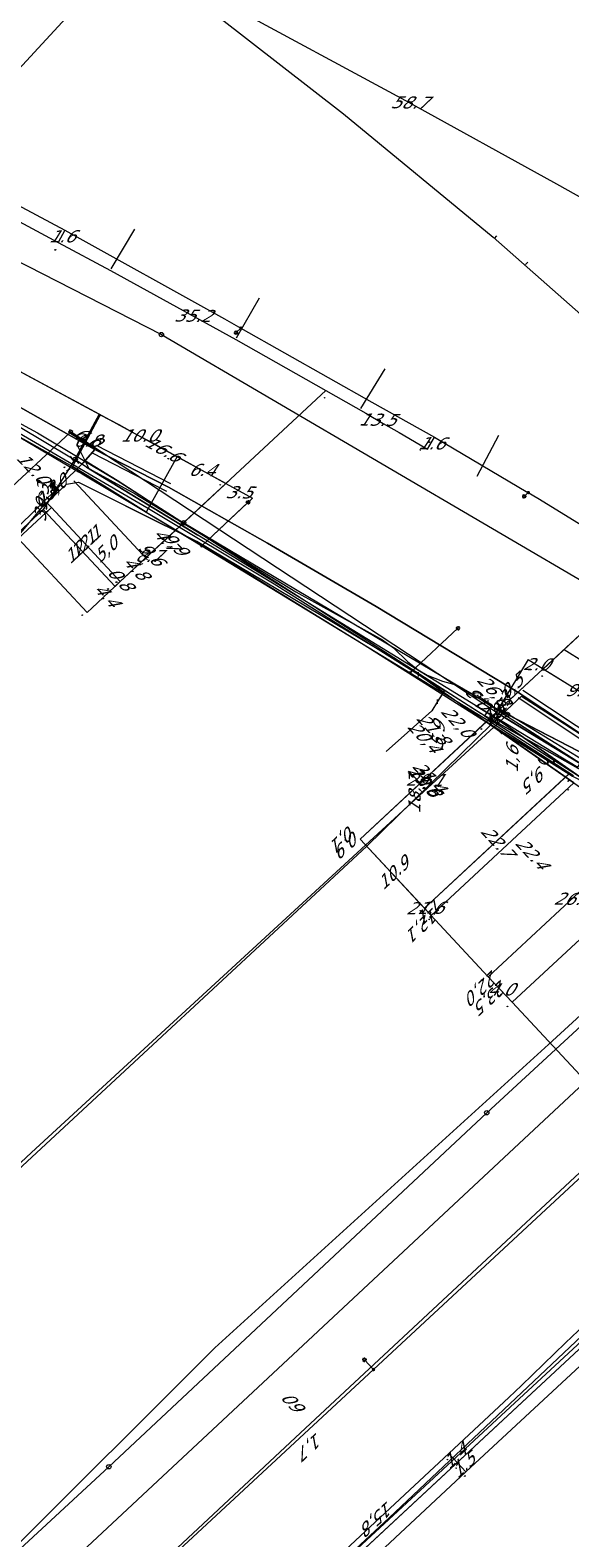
# Model space of a CAD drawing. Header units: metres. Extents: x 124576 to 133557, y 395865 to 402386.
# Tile 260 of 447: x 128624 to 128686, y 401797 to 401970. Entities that reach past the tile are written whole.
import ezdxf
from ezdxf.enums import TextEntityAlignment as Align

# ---------------------------------------------------------------- set-up
doc = ezdxf.new("R2010")
doc.units = ezdxf.units.M
doc.header["$MEASUREMENT"] = 0
for name, color, linetype, lineweight, true_color in [('LG_Datatransport', 3, 'Continuous', 13, 0x00ff00), ('LG_Datatransport_Blauw_Glas_Zuid', 3, 'Continuous', 13, 0x00ff00), ('LG_Datatransport_Bt_Nederland_NV', 3, 'Continuous', 13, 0x00ff00), ('LG_Datatransport_Eurofiber_Nederland_BV', 3, 'Continuous', 13, 0x00ff00), ('LG_Datatransport_KPN_BV', 3, 'Continuous', 13, 0x00ff00), ('LG_Datatransport_Tele2_Nederland_BV', 3, 'Continuous', 13, 0x00ff00), ('LG_Datatransport_Ziggo_BV', 3, 'Continuous', 13, 0x00ff00), ('LG_Gas_Hoge_Druk_Enexis_Netbeheer_BV', 7, 'Continuous', 13, 0xff9b00), ('LG_Gas_Hoge_Druk_P_Enexis_Netbeheer_BV', 7, 'Continuous', 13, 0xff9b00), ('LG_Laag_Spanning_Enexis_Netbeheer_BV', 7, 'Continuous', 13, 0x960000), ('LG_Midden_Spanning_Enexis_Netbeheer_BV', 7, 'Continuous', 13, 0xd20000), ('LG_Riool_Vrij_Verval_Gemeente_Tilburg_Ruimtelijke_Uitvoering', 7, 'Continuous', 13, 0xca00a0), ('LG_unet-4_Brabant_Water', 5, 'Continuous', 13, 0x0000ff), ('MV_Datatransport_lijn', 3, 'Continuous', 0, 0x00ff00)]:
    doc.layers.add(name, color=color, linetype=linetype, lineweight=lineweight, true_color=true_color)
for name, color, linetype, lineweight in [('LG_Datatransport_P_KPN_BV', 7, 'Continuous', 0), ('LG_Laag_Spanning_P_Enexis_Netbeheer_BV', 7, 'Continuous', 0), ('LG_n00003_Spitters_Electrotechniek_BV', 7, 'Continuous', 13), ('LG_Riool_Vrij_Verval_P_Gemeente_Tilburg_Ruimtelijke_Uitvoering', 7, 'Continuous', 0), ('LG_unet-4_P_Brabant_Water', 7, 'Continuous', 0), ('MV_Datatransport', 7, 'Continuous', 0), ('MV_Gas_Hoge_Druk', 7, 'Continuous', 0), ('MV_Gas_Hoge_Druk_lijn', 7, 'Continuous', 0), ('MV_Gas_Hoge_Druk_pijl', 7, 'Continuous', 0), ('MV_Laag_Spanning', 7, 'Continuous', 0), ('MV_Laag_Spanning_lijn', 7, 'Continuous', 0), ('MV_Laag_Spanning_pijl', 7, 'Continuous', 0), ('MV_Midden_Spanning', 7, 'Continuous', 0), ('MV_Midden_Spanning_lijn', 7, 'Continuous', 0), ('MV_Midden_Spanning_pijl', 7, 'Continuous', 0), ('MV_unet-4', 7, 'Continuous', 0)]:
    doc.layers.add(name, color=color, linetype=linetype, lineweight=lineweight)
doc.styles.add('Klic_Annotatie', font='verdanai.ttf', dxfattribs={"oblique": 20, "height": 1.4})
doc.styles.add('Style-Arial', font='arial.ttf')
doc.styles.add('Style-Arial Narrow', font='ARIALN.TTF')

# ---------------------------------------------------------------- blocks, each defined once
blk = doc.blocks.new('Mof')
at = {"layer": 'LG_Laag_Spanning_P_Enexis_Netbeheer_BV'}
h = blk.add_hatch(color=256, dxfattribs=at)
edge = h.paths.add_edge_path()
edge.add_arc((0, 0), 2, 0, 360)
blk = doc.blocks.new('Streetlight')
at = {"layer": 'LG_Laag_Spanning_P_Enexis_Netbeheer_BV'}
for p, q in [((-1.8, 1.8), (-1.1, 1.1)), ((0, 2.5), (0, 1.5)), ((1.8, 1.8), (1.1, 1.1)), ((-1.1, -1.1), (-1.8, -1.8)), ((0, -1.5), (0, -2.5)), ((1.1, -1.1), (1.8, -1.8))]:
    blk.add_line(p, q, dxfattribs=at)
at = {"layer": 'LG_Laag_Spanning_P_Enexis_Netbeheer_BV', "flags": 128}
for points in [[(-2.5, 0), (-1.5, 0)], [(1.5, 0), (2.5, 0)]]:
    blk.add_lwpolyline(points, dxfattribs=at)
at = {"layer": 'LG_Laag_Spanning_P_Enexis_Netbeheer_BV'}
blk.add_circle((0, 0), 1.5, dxfattribs=at)
blk = doc.blocks.new('Verloopstuk_1')
at = {"layer": 'LG_Gas_Hoge_Druk_P_Enexis_Netbeheer_BV', "lineweight": 30, "flags": 128}
for points in [[(-3, 0), (-7.6, -2.3), (-7.6, 2.3), (-3, 0)], [(-3, 0), (1.6, -2.3), (1.5, 2.3), (-3, 0)]]:
    blk.add_lwpolyline(points, close=True, dxfattribs=at)
at = {"layer": 'LG_Gas_Hoge_Druk_P_Enexis_Netbeheer_BV', "color": 7, "linetype": 'Continuous', "style": 'Style-Arial Narrow'}
blk.add_text('G', height=3.5, dxfattribs=at).set_placement((-3.1, 2.6), align=Align.MIDDLE_CENTER)
blk = doc.blocks.new('Tstuk_1')
at = {"layer": 'LG_Gas_Hoge_Druk_P_Enexis_Netbeheer_BV'}
for p, q in [((-2.3, 1.8), (2.3, 1.8)), ((0, -1.8), (0, 1.8))]:
    blk.add_line(p, q, dxfattribs=at)
blk.add_circle((0, 0.7), 2.5, dxfattribs=at)
blk = doc.blocks.new('Afsluiter_1')
at = {"layer": 'LG_Gas_Hoge_Druk_P_Enexis_Netbeheer_BV'}
blk.add_line((0, -2.5), (0, 2.5), dxfattribs=at)
at = {"layer": 'LG_Gas_Hoge_Druk_P_Enexis_Netbeheer_BV', "extrusion": (0, 0, -1)}
blk.add_solid([(0.2, 2.5), (-0.3, 2.5), (0.2, -2.5), (-0.3, -2.5)], dxfattribs=at)
blk = doc.blocks.new('m_pijl')
at = {"layer": 'MV_Laag_Spanning_pijl'}
blk.add_hatch(color=7, dxfattribs=at).paths.add_polyline_path([(-1, -0.3), (-1, 0), (-1, 0.3), (0, 0)])
at = {"layer": 'MV_Laag_Spanning_pijl', "flags": 128}
blk.add_lwpolyline([(-1, 0), (-1, 0.3), (0, 0), (-1, -0.3), (-1, 0)], close=True, dxfattribs=at)
blk = doc.blocks.new('m_pijl_1')
at = {"layer": 'MV_Midden_Spanning_pijl'}
blk.add_hatch(color=7, dxfattribs=at).paths.add_polyline_path([(-1, -0.3), (-1, 0), (-1, 0.3), (0, 0)])
at = {"layer": 'MV_Midden_Spanning_pijl', "flags": 128}
blk.add_lwpolyline([(-1, 0), (-1, 0.3), (0, 0), (-1, -0.3), (-1, 0)], close=True, dxfattribs=at)
blk = doc.blocks.new('m_pijl_3')
at = {"layer": 'MV_Gas_Hoge_Druk_pijl'}
blk.add_hatch(color=7, dxfattribs=at).paths.add_polyline_path([(-1, -0.3), (-1, 0), (-1, 0.3), (0, 0)])
at = {"layer": 'MV_Gas_Hoge_Druk_pijl', "flags": 128}
blk.add_lwpolyline([(-1, 0), (-1, 0.3), (0, 0), (-1, -0.3), (-1, 0)], close=True, dxfattribs=at)
blk = doc.blocks.new('FireHydrant')
at = {"layer": 'LG_unet-4_P_Brabant_Water'}
blk.add_ellipse((0, 0), major_axis=(4.45, 0), ratio=0.727642, dxfattribs=at)
at = {"layer": 'LG_unet-4_P_Brabant_Water', "style": 'Style-Arial'}
blk.add_text('BK', height=2.5, dxfattribs=at).set_placement((0, 0), align=Align.MIDDLE_CENTER)
blk = doc.blocks.new('Afsluiter_2')
at = {"layer": 'LG_unet-4_P_Brabant_Water'}
blk.add_line((0, -2.5), (0, 2.5), dxfattribs=at)
blk.add_solid([(-0.25, 2.5), (0.25, 2.5), (-0.25, -2.5), (0.25, -2.5)], dxfattribs=at)
blk = doc.blocks.new('Onbekend_2')
at = {"layer": 'LG_Riool_Vrij_Verval_P_Gemeente_Tilburg_Ruimtelijke_Uitvoering'}
blk.add_hatch(color=256, dxfattribs=at).paths.add_polyline_path([(-0.3, -1.1, -0.262633), (0.2, 0.2), (0.6, 0.5, 0.379827), (0.7, 1.3), (0.7, 1.3, 0.228508), (0, 1.5), (0, 1.5, 0.459053), (-0.8, 0.8), (-1.3, 0.9, -0.414214), (-0.1, 2, -0.243799), (1.1, 1.5, -0.379827), (0.9, 0.1), (0.5, -0.2, 0.262633), (0.2, -1.1), (-0.2, -1.1)])
blk.add_circle((0, 0), 2.5, dxfattribs=at)
at = {"layer": 'LG_Riool_Vrij_Verval_P_Gemeente_Tilburg_Ruimtelijke_Uitvoering', "extrusion": (0, 0, -1)}
blk.add_solid([(0.3, -2.1), (-0.2, -2.1), (0.3, -1.5), (-0.2, -1.5)], dxfattribs=at)
blk = doc.blocks.new('Onbekend_3')
at = {"layer": 'LG_Datatransport_P_KPN_BV'}
blk.add_hatch(color=256, dxfattribs=at).paths.add_polyline_path([(-0.3, -1.1, -0.262633), (0.2, 0.2), (0.6, 0.5, 0.379827), (0.7, 1.3), (0.7, 1.3, 0.228508), (0, 1.5), (0, 1.5, 0.459053), (-0.8, 0.8), (-1.3, 0.9, -0.414214), (-0.1, 2, -0.243799), (1.1, 1.5, -0.379827), (0.9, 0.1), (0.5, -0.2, 0.262633), (0.2, -1.1), (-0.2, -1.1)])
blk.add_circle((0, 0), 2.5, dxfattribs=at)
at = {"layer": 'LG_Datatransport_P_KPN_BV', "extrusion": (0, 0, -1)}
blk.add_solid([(0.3, -2.1), (-0.2, -2.1), (0.3, -1.5), (-0.2, -1.5)], dxfattribs=at)

msp = doc.modelspace()

# ---------------------------------------------------------------- linework, layer by layer
at = {"layer": 'LG_Datatransport', "flags": 128}
msp.add_lwpolyline([(128687.58, 401886.42), (128678.19, 401892.14), (128677.66, 401891.29), (128687.06, 401885.56), (128687.58, 401886.42)], dxfattribs=at)
at = {"layer": 'LG_Datatransport_Blauw_Glas_Zuid', "flags": 128}
msp.add_lwpolyline([(128642.1, 401974.7), (128660.1, 401960.7), (128677.3, 401946.5), (128704.3, 401922.7), (128710.9, 401916.4), (128717.4, 401910), (128721, 401906.3), (128726.7, 401899.5), (128727.6, 401898.2), (128728.4, 401895.4), (128728.6, 401892.6), (128728.7, 401889.3), (128728.4, 401886.1), (128728.5, 401886), (128732.3, 401882.3), (128731.2, 401876.2), (128727.9, 401855.9), (128728, 401854.6), (128744.4, 401843.9), (128763.7, 401829.9), (128791.4, 401807.3), (128807.6, 401793.5), (128824, 401778.1)], dxfattribs=at)
at = {"layer": 'LG_Datatransport_Bt_Nederland_NV', "flags": 128}
for points in [[(128629.52, 401922.53), (128630.81, 401919.9), (128636.13, 401917), (128654.61, 401905.72), (128664.58, 401900.21), (128665.86, 401899.27), (128667.5, 401897.67), (128668.69, 401896.75), (128669.72, 401896.13), (128671.49, 401895.46), (128673.16, 401895.01), (128674.9, 401893.98), (128687.81, 401885.73)], [(128629.65, 401922.3), (128630.81, 401919.9), (128636.13, 401917), (128654.61, 401905.72), (128664.58, 401900.21), (128665.86, 401899.27), (128667.5, 401897.67), (128668.69, 401896.75), (128669.72, 401896.13), (128671.49, 401895.46), (128673.16, 401895.01), (128674.9, 401893.98), (128687.81, 401885.73)]]:
    msp.add_lwpolyline(points, dxfattribs=at)
at = {"layer": 'LG_Datatransport_Eurofiber_Nederland_BV', "flags": 128}
for points in [[(128620.48, 401837.23), (128662.78, 401876.47), (128677.14, 401890.53), (128680.55, 401893.71), (128690.58, 401887.3), (128700.27, 401881.28), (128712.86, 401873.24), (128713.44, 401873.44), (128719.09, 401869.24), (128729.78, 401862.12), (128730.38, 401862.59), (128731.04, 401865.11), (128743.29, 401877.6), (128744.16, 401879.03), (128745.1, 401878.4)], [(128677.14, 401890.53), (128680.55, 401893.71), (128690.58, 401887.3), (128700.27, 401881.28), (128712.86, 401873.24), (128713.44, 401873.44), (128719.09, 401869.24), (128729.78, 401862.12), (128730.39, 401862.59)], [(128589.53, 401825.6), (128589.8, 401825.31), (128591.54, 401826.66), (128602.88, 401837.73), (128603.22, 401837.77), (128603.44, 401837.54), (128603.38, 401837.22), (128603.23, 401837.08), (128603.62, 401836.66), (128605.84, 401834.55), (128606.54, 401834.08), (128607.99, 401833.39), (128609.15, 401833.04), (128610.75, 401832.83), (128612.67, 401832.95), (128614.68, 401833.57), (128616.43, 401834.58), (128619.9, 401837.85), (128620.48, 401837.23), (128662.78, 401876.47), (128677.14, 401890.53)], [(128461.66, 401610.15), (128570.82, 401711.56), (128721.06, 401850.67), (128723.73, 401853.37), (128730.29, 401862.23), (128730.38, 401862.59), (128731.04, 401865.11), (128743.29, 401877.6), (128744.16, 401879.03), (128745.15, 401878.4), (128747.38, 401879.48), (128749.7, 401878.01), (128752.94, 401875.52), (128755.87, 401872.68), (128769.73, 401857.89), (128789.91, 401836.35), (128790.21, 401834.32), (128789.54, 401830.53), (128790.26, 401828.63)], [(128461.66, 401610.15), (128570.82, 401711.56), (128721.06, 401850.67), (128723.73, 401853.37), (128730.29, 401862.23), (128730.38, 401862.59), (128731.04, 401865.11), (128743.29, 401877.6), (128744.16, 401879.03), (128745.15, 401878.4)], [(128461.67, 401610.15), (128570.82, 401711.56), (128721.06, 401850.67), (128723.73, 401853.37), (128730.29, 401862.23), (128730.38, 401862.59)]]:
    msp.add_lwpolyline(points, dxfattribs=at)
at = {"layer": 'LG_Datatransport_KPN_BV'}
for p, q in [((128675.94, 401891.74), (128685.6, 401886.28)), ((128689.4, 401886.23), (128678.07, 401892.08)), ((128678.49, 401891.87), (128678.95, 401891.63))]:
    msp.add_line(p, q, dxfattribs=at)
at = {"layer": 'LG_Datatransport_KPN_BV', "flags": 128}
for points in [[(128593.59, 401940.83), (128593.61, 401940.82), (128605.99, 401934.24), (128606, 401934.23), (128624.91, 401924.01), (128634.09, 401918.54), (128641.71, 401913.66)], [(128637.34, 401916.42), (128634.09, 401918.54), (128630.34, 401920.84)], [(128641.71, 401913.66), (128641.73, 401913.65), (128675.94, 401891.74), (128677.88, 401890.64), (128699.73, 401878.28), (128706.9, 401870.45), (128708.53, 401868.66), (128708.53, 401868.66)], [(128641.71, 401913.66), (128641.73, 401913.65), (128677.98, 401892.13), (128678.07, 401892.08), (128678.49, 401891.87)], [(128678.95, 401891.62), (128677.88, 401890.64), (128662.64, 401876.61), (128624.24, 401841.25), (128620.46, 401837.77), (128619.53, 401836.99), (128618.04, 401836.05), (128616.97, 401835.64), (128615.48, 401835.18), (128613.65, 401834.73), (128612.14, 401834.53), (128610.69, 401834.64), (128609.38, 401834.95), (128607.94, 401835.53), (128606.58, 401836.36), (128605.56, 401837.15), (128604.04, 401838.29), (128591.6, 401826.58), (128589.77, 401824.87), (128589.23, 401825.46)], [(128678.95, 401891.63), (128689.4, 401886.23), (128689.84, 401885.99)], [(128749.14, 401878.98), (128725.88, 401856.61), (128709.01, 401840.47), (128665.35, 401799.23), (128612.37, 401750), (128612.24, 401749.88), (128574.33, 401714.66), (128545.04, 401687.41), (128523.91, 401667.54)], [(128708.53, 401868.66), (128605.79, 401772.75), (128582.48, 401750.98), (128581.48, 401750.04)], [(128703.27, 401853.74), (128699.69, 401850.43), (128692.32, 401843.66), (128655.75, 401809.55), (128619.21, 401775.43), (128591.71, 401750), (128591.51, 401749.82)]]:
    msp.add_lwpolyline(points, dxfattribs=at)
at = {"layer": 'LG_Datatransport_Tele2_Nederland_BV', "flags": 128}
msp.add_lwpolyline([(128579.89, 401818.59), (128580.59, 401817.84), (128609.97, 401786.32), (128610.76, 401785.47), (128621.23, 401794.76), (128645.32, 401818.8), (128683.68, 401853.67), (128695.18, 401864.21), (128697.57, 401864.37), (128700.69, 401867.22), (128708.96, 401873.42), (128712.11, 401870.56), (128715.87, 401867.16), (128724.83, 401859.86), (128730.19, 401866.32), (128732.63, 401869.26), (128735.21, 401872.38), (128740.36, 401878.58), (128743.7, 401882.6)], dxfattribs=at)
at = {"layer": 'LG_Datatransport_Ziggo_BV'}
for p, q in [((128628.9, 401923.99), (128628.55, 401924.19)), ((128677.93, 401891.71), (128687.32, 401885.99))]:
    msp.add_line(p, q, dxfattribs=at)
at = {"layer": 'LG_Datatransport_Ziggo_BV', "flags": 128}
for points in [[(128455.57, 402259.28), (128471.68, 402185.48), (128476.43, 402186.09), (128484.27, 402187.24), (128485.24, 402185.41), (128486.6, 402182.57), (128489.46, 402176.22), (128491.84, 402173.62), (128518.43, 402146.24), (128590.3, 402070.17), (128654.7, 402000.48), (128599.86, 401941.04), (128598.3, 401939.97), (128594.35, 401941.95), (128573.51, 401917.39)], [(128595.98, 401941.13), (128598.3, 401939.97), (128599.86, 401941.04), (128654.7, 402000.48), (128590.3, 402070.17), (128518.43, 402146.24), (128491.84, 402173.62)], [(128595.98, 401941.13), (128598.3, 401939.97), (128599.86, 401941.04), (128654.7, 402000.48), (128590.3, 402070.17), (128518.43, 402146.24), (128491.84, 402173.62)], [(128959.21, 401645.43), (128957.63, 401645.93), (128951.53, 401647.58), (128948.11, 401649.41), (128945.98, 401650.29), (128920.41, 401678.35), (128848.87, 401756.16), (128819.23, 401783.56), (128773.35, 401822.32), (128714.61, 401866.2), (128711.89, 401870.29), (128691.02, 401883.73), (128677.69, 401891.86), (128628.9, 401923.99), (128628.97, 401924.17), (128628.63, 401924.37), (128628.51, 401924.09), (128631.56, 401922.14), (128630.16, 401920.55), (128599.05, 401889.93), (128587.5, 401879.18), (128562.4, 401906), (128562.71, 401906.39)], [(128562.71, 401906.39), (128562.4, 401906), (128587.5, 401879.18), (128599.05, 401889.93), (128630.16, 401920.55), (128631.56, 401922.14), (128628.51, 401924.09), (128628.55, 401924.19)], [(128562.71, 401906.39), (128562.4, 401906), (128587.5, 401879.18), (128599.05, 401889.93), (128630.16, 401920.55), (128631.56, 401922.14), (128628.51, 401924.09), (128628.55, 401924.19)], [(128628.79, 401924.28), (128628.63, 401924.37), (128628.55, 401924.19)], [(128628.79, 401924.28), (128628.63, 401924.37), (128628.55, 401924.19)], [(128628.9, 401923.99), (128628.97, 401924.17), (128628.79, 401924.28)], [(128628.9, 401923.99), (128628.97, 401924.17), (128628.79, 401924.28)], [(128945.98, 401650.29), (128920.41, 401678.35), (128848.87, 401756.16), (128819.23, 401783.56), (128773.35, 401822.32), (128714.61, 401866.2), (128711.89, 401870.29), (128691.02, 401883.73), (128677.69, 401891.86), (128628.9, 401923.99)], [(128945.98, 401650.29), (128920.41, 401678.35), (128848.87, 401756.16), (128819.23, 401783.56), (128773.35, 401822.32), (128714.61, 401866.2), (128711.89, 401870.29), (128691.02, 401883.73), (128677.69, 401891.86), (128628.9, 401923.99)]]:
    msp.add_lwpolyline(points, dxfattribs=at)
at = {"layer": 'LG_Gas_Hoge_Druk_Enexis_Netbeheer_BV'}
for p, q in [((128629.19, 401920.91), (128628.47, 401919.78)), ((128628.84, 401921.13), (128629.19, 401920.91)), ((128629.55, 401920.7), (128629.19, 401920.91)), ((128630.56, 401920.07), (128643.35, 401912.23)), ((128628.47, 401919.78), (128627.02, 401917.49))]:
    msp.add_line(p, q, dxfattribs=at)
at = {"layer": 'LG_Gas_Hoge_Druk_Enexis_Netbeheer_BV', "flags": 128}
for points in [[(128456.51, 402003.58), (128463.03, 402001.2), (128479.95, 401994.36), (128496.63, 401987.36), (128500.25, 401985.96), (128510.72, 401981.54), (128550.41, 401963.73), (128550.47, 401963.71), (128557.19, 401960.16), (128586.16, 401945.62), (128607.92, 401933.86), (128613.85, 401930.06), (128628.83, 401921.14), (128628.84, 401921.13)], [(128905.43, 401695.23), (128871.66, 401731.59), (128871.38, 401731.88), (128836.33, 401767.21), (128836.04, 401767.48), (128799.13, 401800.76), (128798.83, 401801.02), (128760.61, 401831.61), (128760.29, 401831.85), (128728.51, 401854.79), (128728.18, 401855.01), (128712.86, 401864.27), (128712.55, 401864.52), (128709.27, 401868.02), (128709.23, 401868.07), (128708.94, 401868.35), (128705, 401871.78), (128703.27, 401873.31), (128687.66, 401884.2), (128677.24, 401891.47), (128675.26, 401892.67), (128641.84, 401913.15), (128630.56, 401920.07), (128629.55, 401920.7)], [(128627.02, 401917.49), (128625.57, 401915.21), (128587.53, 401879.75)], [(128675.26, 401892.67), (128677.24, 401891.47), (128687.66, 401884.2)]]:
    msp.add_lwpolyline(points, dxfattribs=at)
at = {"layer": 'LG_Laag_Spanning_Enexis_Netbeheer_BV'}
for p, q in [((128648.31, 401936.05), (128647.75, 401935.53)), ((128628.94, 401920.12), (128637.43, 401914.9)), ((128681.35, 401917.14), (128680.88, 401916.7)), ((128643.81, 401911.01), (128649.14, 401916.02)), ((128667.76, 401896.41), (128673.26, 401901.54)), ((128677, 401890.77), (128686.54, 401884.61)), ((128663.55, 401816.29), (128662.51, 401817.41))]:
    msp.add_line(p, q, dxfattribs=at)
at = {"layer": 'LG_Laag_Spanning_Enexis_Netbeheer_BV', "flags": 128}
for points in [[(128581.51, 401971.1), (128595.41, 401964.37), (128609.52, 401957.09), (128613.69, 401954.97), (128614.72, 401954.43), (128615.4, 401954.06), (128628.06, 401947.32), (128646.41, 401937.13), (128648.31, 401936.05), (128663.36, 401927.55), (128670.55, 401923.49), (128681.3, 401917.16), (128681.35, 401917.14), (128682.46, 401916.48), (128694.59, 401909.03), (128702.67, 401903.96), (128708.01, 401900.98), (128708.3, 401900.82), (128708.5, 401900.13), (128708.49, 401900.12)], [(128556.44, 401958.86), (128568.12, 401953), (128570.03, 401952.03), (128570.63, 401951.73), (128575.43, 401949.32), (128590.58, 401941.25), (128593.66, 401939.61), (128596.21, 401938.25), (128605.15, 401933.49), (128615.6, 401927.63), (128618.9, 401925.77), (128620.57, 401924.83), (128621.55, 401924.28), (128621.69, 401924.2), (128628.94, 401920.12)], [(128615.4, 401954.06), (128628.06, 401947.32), (128646.41, 401937.13), (128648.31, 401936.05), (128663.36, 401927.55), (128670.55, 401923.49), (128681.3, 401917.16), (128681.35, 401917.14), (128682.46, 401916.48), (128694.59, 401909.03)], [(128621.69, 401924.2), (128628.94, 401920.12), (128637.43, 401914.9), (128643.81, 401911.01), (128667.76, 401896.41), (128677, 401890.77), (128686.54, 401884.61)], [(128637.43, 401914.9), (128632.62, 401917.86), (128628.94, 401920.12)], [(128637.43, 401914.9), (128632.62, 401917.86), (128628.94, 401920.12)], [(128637.43, 401914.9), (128643.81, 401911.01), (128667.76, 401896.41), (128677, 401890.77)], [(128677, 401890.77), (128682.24, 401887.38), (128686.54, 401884.61)], [(128677, 401890.77), (128682.24, 401887.38), (128686.54, 401884.61)], [(128727.98, 401876.27), (128711.46, 401860.76), (128690.84, 401841.62), (128663.55, 401816.29), (128640.14, 401794.56), (128640.05, 401794.47), (128632.73, 401787.66), (128620.66, 401776.43), (128616.68, 401772.73), (128593.51, 401751.17), (128570.02, 401729.32), (128546.72, 401707.64), (128527.74, 401689.98), (128523.42, 401685.96), (128511.68, 401675.03), (128501.39, 401665.41), (128499.46, 401663.6), (128483.57, 401648.75), (128475.63, 401641.39), (128452.12, 401619.59), (128445.58, 401613.53)], [(128727.98, 401876.27), (128711.46, 401860.76), (128690.84, 401841.62), (128663.55, 401816.29), (128640.14, 401794.56), (128640.05, 401794.47), (128632.73, 401787.66), (128620.66, 401776.43), (128616.68, 401772.73), (128593.51, 401751.17), (128570.02, 401729.32), (128546.72, 401707.64), (128527.74, 401689.98), (128523.42, 401685.96), (128511.68, 401675.03), (128501.39, 401665.41), (128499.46, 401663.6), (128483.57, 401648.75), (128475.63, 401641.39), (128452.12, 401619.59), (128445.58, 401613.53)]]:
    msp.add_lwpolyline(points, dxfattribs=at)
at = {"layer": 'LG_Midden_Spanning_Enexis_Netbeheer_BV'}
for p, q in [((128629.64, 401918.32), (128643.06, 401911.62)), ((128630.05, 401919.29), (128641, 401912.75)), ((128676.01, 401891.08), (128686.02, 401884.79)), ((128600.94, 401738.45), (128715.01, 401844.51))]:
    msp.add_line(p, q, dxfattribs=at)
at = {"layer": 'LG_Midden_Spanning_Enexis_Netbeheer_BV', "flags": 128}
for points in [[(128555.78, 401959.78), (128556.23, 401959.57), (128556.66, 401959.31), (128559.43, 401957.62), (128561.18, 401956.65), (128584.48, 401944.56), (128586.25, 401943.63), (128611.43, 401930.2), (128613.17, 401929.23), (128629.19, 401919.8), (128629.62, 401919.54), (128630.05, 401919.29)], [(128613.17, 401929.23), (128629.19, 401919.8), (128629.62, 401919.54), (128630.05, 401919.29), (128641, 401912.75), (128644.96, 401910.39), (128646.67, 401909.36), (128660.06, 401901.14), (128661.76, 401900.08), (128676.01, 401891.08), (128686.02, 401884.79), (128686.44, 401884.52)], [(128581.61, 401873.55), (128581.9, 401873.82), (128582.58, 401874.45), (128587.86, 401879.37), (128598.91, 401890.08), (128620.06, 401909.39), (128621.47, 401910.71), (128623.61, 401913.24), (128625.74, 401915.78), (128626.57, 401916.55), (128628.25, 401918.12), (128629.64, 401918.32)], [(128623.61, 401913.24), (128625.74, 401915.78), (128626.57, 401916.55), (128628.25, 401918.12), (128629.64, 401918.32), (128643.06, 401911.62), (128643.22, 401911.54), (128666.99, 401897.42), (128669.05, 401895.98), (128674.26, 401892.35), (128676.51, 401890.78), (128686.57, 401883.77), (128702.54, 401872.63), (128704.11, 401871.54), (128711.16, 401865.62), (128712.15, 401864.59), (128712.21, 401864.54), (128712.26, 401864.48), (128714.86, 401861.7), (128719.27, 401856.99), (128720.73, 401855.43), (128720.75, 401855.4), (128723.25, 401854.37), (128723.27, 401854.37)], [(128623.61, 401913.24), (128625.74, 401915.78), (128626.57, 401916.55), (128628.25, 401918.12), (128629.64, 401918.32), (128643.06, 401911.62), (128643.22, 401911.54), (128666.99, 401897.42), (128669.05, 401895.98), (128674.26, 401892.35), (128676.51, 401890.78), (128686.57, 401883.77)], [(128629.64, 401918.32), (128633.7, 401916.29), (128636.35, 401914.97), (128643.06, 401911.62)], [(128629.64, 401918.32), (128633.7, 401916.29), (128636.35, 401914.97), (128643.06, 401911.62)], [(128629.64, 401918.32), (128633.7, 401916.29), (128636.35, 401914.97), (128643.06, 401911.62)], [(128630.05, 401919.29), (128634.06, 401916.9), (128635.58, 401915.99), (128641, 401912.75)], [(128630.05, 401919.29), (128634.06, 401916.9), (128635.58, 401915.99), (128641, 401912.75)], [(128630.05, 401919.29), (128634.06, 401916.9), (128635.58, 401915.99), (128641, 401912.75)], [(128641, 401912.75), (128644.96, 401910.39), (128646.67, 401909.36), (128660.06, 401901.14), (128661.76, 401900.08), (128676.01, 401891.08)], [(128643.06, 401911.62), (128643.22, 401911.54), (128666.99, 401897.42), (128669.05, 401895.98), (128674.26, 401892.35)], [(128686.57, 401883.77), (128682.24, 401886.78), (128680.76, 401887.82), (128674.26, 401892.35)], [(128686.57, 401883.77), (128682.24, 401886.78), (128680.76, 401887.82), (128674.26, 401892.35)], [(128686.57, 401883.77), (128682.24, 401886.78), (128680.76, 401887.82), (128674.26, 401892.35)], [(128674.26, 401892.35), (128676.51, 401890.78), (128686.57, 401883.77)], [(128686.02, 401884.79), (128682.41, 401887.05), (128681.09, 401887.89), (128676.01, 401891.08)], [(128686.02, 401884.79), (128682.41, 401887.05), (128681.09, 401887.89), (128676.01, 401891.08)], [(128686.02, 401884.79), (128682.41, 401887.05), (128681.09, 401887.89), (128676.01, 401891.08)], [(128686.02, 401884.79), (128686.44, 401884.52), (128686.88, 401884.29), (128694.93, 401879.97), (128696.61, 401878.91), (128697.9, 401877.96), (128699.42, 401876.67), (128702.43, 401873.71), (128703.91, 401872.36), (128707.99, 401868.87), (128708.37, 401868.55), (128708.71, 401868.19)], [(128720.75, 401855.4), (128721.51, 401854.59), (128722.78, 401853.23), (128722.72, 401851.68), (128722.35, 401851.34), (128715.01, 401844.51), (128600.94, 401738.45), (128543.33, 401684.87), (128534.93, 401677.06)], [(128720.75, 401855.4), (128721.51, 401854.59), (128722.78, 401853.23), (128722.72, 401851.68), (128722.35, 401851.34), (128715.01, 401844.51), (128600.94, 401738.45), (128543.33, 401684.87), (128534.93, 401677.06)], [(128720.75, 401855.4), (128721.51, 401854.59), (128722.78, 401853.23), (128722.72, 401851.68), (128722.35, 401851.34), (128715.01, 401844.51), (128600.94, 401738.45), (128543.33, 401684.87), (128534.93, 401677.06)], [(128600.94, 401738.45), (128715.01, 401844.51), (128722.35, 401851.34), (128722.72, 401851.68), (128723.63, 401852.53), (128725.29, 401854.07), (128726.1, 401854.45), (128726.89, 401854.16), (128727.38, 401853.79), (128727.56, 401853.67), (128739.71, 401845.08), (128758.73, 401831.15), (128777.36, 401816.71), (128780.19, 401814.46), (128806.83, 401792.24), (128811.21, 401788.25)], [(128600.94, 401738.45), (128715.01, 401844.51), (128722.35, 401851.34), (128722.72, 401851.68), (128723.63, 401852.53), (128725.29, 401854.07), (128726.1, 401854.45), (128726.89, 401854.16), (128727.38, 401853.79), (128727.56, 401853.67), (128739.71, 401845.08), (128758.73, 401831.15), (128777.36, 401816.71), (128780.19, 401814.46), (128806.83, 401792.24), (128811.21, 401788.25)], [(128600.94, 401738.45), (128715.01, 401844.51), (128722.35, 401851.34), (128722.72, 401851.68), (128723.63, 401852.53), (128725.29, 401854.07), (128726.1, 401854.45), (128726.89, 401854.16), (128727.38, 401853.79), (128727.56, 401853.67), (128739.71, 401845.08), (128758.73, 401831.15), (128777.36, 401816.71), (128780.19, 401814.46), (128806.83, 401792.24), (128811.21, 401788.25)], [(128600.94, 401738.45), (128715.01, 401844.51), (128722.35, 401851.34), (128722.72, 401851.68), (128723.63, 401852.53), (128725.29, 401854.07), (128726.1, 401854.45), (128726.89, 401854.16), (128727.38, 401853.79), (128727.56, 401853.67), (128739.71, 401845.08), (128758.73, 401831.15), (128777.36, 401816.71), (128780.19, 401814.46), (128806.83, 401792.24), (128811.21, 401788.25)], [(128600.94, 401738.45), (128715.01, 401844.51), (128722.35, 401851.34), (128722.72, 401851.68), (128723.63, 401852.53)], [(128600.94, 401738.45), (128715.01, 401844.51), (128722.35, 401851.34), (128722.72, 401851.68)], [(128620.08, 401758.13), (128629.97, 401767.32), (128657.2, 401792.63), (128658.66, 401793.99), (128670.54, 401805.05), (128679.12, 401813.06), (128680.57, 401814.44), (128685.63, 401819.35), (128687.08, 401820.73), (128693.85, 401827.03), (128705.19, 401837.56), (128706.66, 401838.92), (128712.33, 401844.11)], [(128658.66, 401793.99), (128670.54, 401805.05), (128679.12, 401813.06), (128680.57, 401814.44), (128685.63, 401819.35), (128687.08, 401820.73)], [(128658.66, 401793.99), (128670.54, 401805.05), (128679.12, 401813.06), (128680.57, 401814.44), (128685.63, 401819.35), (128687.08, 401820.73)], [(128658.66, 401793.99), (128670.54, 401805.05), (128679.12, 401813.06), (128680.57, 401814.44), (128685.63, 401819.35), (128687.08, 401820.73)], [(128687.08, 401820.73), (128685.63, 401819.35), (128680.57, 401814.44), (128679.12, 401813.06), (128670.54, 401805.05), (128658.66, 401793.99)], [(128687.08, 401820.73), (128685.63, 401819.35), (128680.57, 401814.44), (128679.12, 401813.06), (128670.54, 401805.05), (128658.66, 401793.99)], [(128687.08, 401820.73), (128685.63, 401819.35), (128680.57, 401814.44), (128679.12, 401813.06), (128670.54, 401805.05), (128658.66, 401793.99)]]:
    msp.add_lwpolyline(points, dxfattribs=at)
at = {"layer": 'LG_n00003_Spitters_Electrotechniek_BV'}
for p, q in [((128631.45, 401922.14), (128612.47, 401932.84)), ((128612.47, 401932.84), (128631.45, 401922.14)), ((128631.45, 401922.14), (128612.47, 401932.84)), ((128631.22, 401921.7), (128639.76, 401917.31)), ((128639.99, 401917.75), (128631.45, 401922.14)), ((128631.45, 401922.14), (128639.99, 401917.75)), ((128639.99, 401917.75), (128631.45, 401922.14)), ((128631.68, 401922.59), (128640.21, 401918.19)), ((128651.37, 401911.32), (128639.99, 401917.75)), ((128639.99, 401917.75), (128651.37, 401911.32)), ((128651.37, 401911.32), (128639.99, 401917.75)), ((128663.85, 401904.02), (128651.37, 401911.32)), ((128651.37, 401911.32), (128663.85, 401904.02)), ((128663.85, 401904.02), (128651.37, 401911.32)), ((128680.45, 401894.01), (128663.85, 401904.02)), ((128663.85, 401904.02), (128680.45, 401894.01)), ((128680.45, 401894.01), (128663.85, 401904.02)), ((128680.66, 401893.86), (128680.45, 401894.01)), ((128680.45, 401894.01), (128680.66, 401893.86)), ((128680.66, 401893.86), (128680.45, 401894.01)), ((128680.72, 401894.42), (128690.25, 401888.09)), ((128680.17, 401893.59), (128689.7, 401887.26)), ((128689.91, 401887.71), (128680.66, 401893.86)), ((128680.66, 401893.86), (128689.91, 401887.71)), ((128689.91, 401887.71), (128680.66, 401893.86))]:
    msp.add_line(p, q, dxfattribs=at)
at = {"layer": 'LG_Riool_Vrij_Verval_Gemeente_Tilburg_Ruimtelijke_Uitvoering'}
for p, q in [((128582.64, 401964.17), (128639.16, 401935.3)), ((128633.37, 401942.88), (128636.09, 401947.41)), ((128647.78, 401934.93), (128650.43, 401939.55)), ((128639.16, 401935.3), (128690.43, 401905.25)), ((128662.1, 401926.8), (128664.89, 401931.35)), ((128675.48, 401919.03), (128677.95, 401923.75)), ((128699.51, 401867.01), (128676.57, 401845.82)), ((128633.12, 401805.12), (128676.57, 401845.82)), ((128633.12, 401805.12), (128588.56, 401763.95))]:
    msp.add_line(p, q, dxfattribs=at)
at = {"layer": 'LG_unet-4_Brabant_Water'}
for p, q in [((128668.74, 401896.23), (128670.01, 401895.43)), ((128670.01, 401895.43), (128671.71, 401894.37)), ((128671.71, 401894.37), (128670.92, 401893.1)), ((128676.32, 401891.48), (128671.71, 401894.37)), ((128670.92, 401893.1), (128670.26, 401892.05)), ((128675.46, 401893.83), (128676.72, 401893.01)), ((128664.99, 401887.38), (128670.26, 401892.05))]:
    msp.add_line(p, q, dxfattribs=at)
at = {"layer": 'LG_unet-4_Brabant_Water', "flags": 128}
for points in [[(128605.87, 401933.86), (128637.48, 401915.42), (128652.11, 401906.63), (128668.74, 401896.23)], [(128676.72, 401893.01), (128677.14, 401892.74), (128676.32, 401891.48)], [(128676.32, 401891.48), (128687.98, 401884.04), (128696.5, 401879.04), (128701.85, 401875.13), (128706.69, 401870.43)]]:
    msp.add_lwpolyline(points, dxfattribs=at)
at = {"layer": 'MV_Datatransport_lijn'}
for p, q in [((128619.94, 401915.93), (128628.73, 401924.1)), ((128677.69, 401891.86), (128677.97, 401892.6)), ((128678.23, 401892.44), (128677.93, 401891.71)), ((128677.97, 401892.6), (128678.23, 401892.44)), ((128662.03, 401877.27), (128677.69, 401891.86))]:
    msp.add_line(p, q, dxfattribs=at)
at = {"layer": 'MV_Gas_Hoge_Druk_lijn'}
msp.add_line((128641.43, 401913.4), (128646.99, 401918.57), dxfattribs=at)
at = {"layer": 'MV_Gas_Hoge_Druk_pijl'}
for p, q in [((128632.01, 401926.16), (128610.02, 401937.92)), ((128632.01, 401926.16), (128629.19, 401920.91)), ((128646.58, 401918.19), (128632.01, 401926.16)), ((128625.57, 401915.21), (128633.84, 401906.34)), ((128634.44, 401906.9), (128641.44, 401913.4)), ((128634.44, 401906.9), (128633.84, 401906.34)), ((128662.02, 401877.28), (128677.24, 401891.47))]:
    msp.add_line(p, q, dxfattribs=at)
at = {"layer": 'MV_Laag_Spanning_lijn'}
for p, q in [((128646.58, 401918.19), (128658.06, 401928.87)), ((128640.96, 401921.29), (128637.43, 401914.9)), ((128634.44, 401906.9), (128646.58, 401918.19)), ((128640.82, 401912.83), (128646.58, 401918.19)), ((128649.64, 401916.5), (128643.81, 401911.01)), ((128683.09, 401896.86), (128694.39, 401907.42)), ((128681.34, 401897.93), (128677, 401890.77)), ((128676.71, 401890.95), (128683.07, 401896.87)), ((128679.5, 401858.52), (128695.1, 401841.75))]:
    msp.add_line(p, q, dxfattribs=at)
at = {"layer": 'MV_Laag_Spanning_pijl'}
for p, q in [((128628.06, 401947.32), (128627.3, 401945.9)), ((128632.14, 401926.09), (128628.94, 401920.12)), ((128669.76, 401922.13), (128670.55, 401923.49)), ((128646.58, 401918.19), (128649.64, 401916.5)), ((128634.44, 401906.9), (128640.82, 401912.83)), ((128681.34, 401897.93), (128683.07, 401896.87)), ((128662.03, 401877.27), (128676.71, 401890.95)), ((128676.75, 401861.47), (128695.97, 401879.37)), ((128662.03, 401877.27), (128676.75, 401861.47)), ((128679.5, 401858.52), (128699.43, 401877.08)), ((128676.75, 401861.47), (128679.5, 401858.52))]:
    msp.add_line(p, q, dxfattribs=at)
at = {"layer": 'MV_Laag_Spanning_pijl', "flags": 128}
for points in [[(128641.76, 401975.91), (128646.34, 401973.49), (128667.21, 401962.23), (128684.6, 401952.64), (128693.29, 401947.76)], [(128594.67, 401962.9), (128604.22, 401958.08), (128618.79, 401950.46), (128627.3, 401945.9)], [(128632.14, 401926.09), (128612.4, 401936.69), (128587.9, 401949.37)], [(128627.3, 401945.9), (128633.3, 401942.69), (128647.72, 401934.73), (128658.06, 401928.87)], [(128658.06, 401928.87), (128662.66, 401926.25), (128664.68, 401925.08), (128666.49, 401924.03), (128668.25, 401923.01), (128669.76, 401922.13)], [(128632.14, 401926.09), (128634.26, 401924.95), (128636.12, 401923.94), (128638.21, 401922.8), (128639.62, 401922.03), (128640.96, 401921.29)], [(128640.96, 401921.29), (128643.14, 401920.09), (128645.19, 401918.96), (128646.58, 401918.19)], [(128685.47, 401899.09), (128694.84, 401893.28), (128699.61, 401890.34), (128716.04, 401879.9), (128719.54, 401877.57), (128719.81, 401877.39), (128720.45, 401877), (128722.95, 401875.31), (128726.36, 401873.01)], [(128683.07, 401896.87), (128684.44, 401896.03), (128685.86, 401895.16), (128687.24, 401894.31), (128688.32, 401893.64), (128689.1, 401893.16), (128690.17, 401892.5), (128691.07, 401891.95)]]:
    msp.add_lwpolyline(points, dxfattribs=at)
at = {"layer": 'MV_Midden_Spanning_lijn'}
for p, q in [((128677.46, 401946.37), (128677.72, 401946.67)), ((128681.02, 401943.35), (128681.28, 401943.65)), ((128637.55, 401909.39), (128629.09, 401918.47)), ((128622.69, 401911.84), (128625.91, 401914.84)), ((128625.91, 401914.84), (128626.51, 401915.41)), ((128630.62, 401903.34), (128622.69, 401911.84)), ((128694.39, 401907.42), (128683.07, 401896.88)), ((128676.52, 401890.77), (128683.07, 401896.88)), ((128669.43, 401869.33), (128686.02, 401884.79)), ((128670.18, 401868.52), (128686.57, 401883.77))]:
    msp.add_line(p, q, dxfattribs=at)
at = {"layer": 'MV_Midden_Spanning_pijl'}
for p, q in [((128634.44, 401906.9), (128626.51, 401915.41)), ((128634.44, 401906.9), (128637.35, 401909.6)), ((128662.03, 401877.27), (128676.52, 401890.77)), ((128669.43, 401869.33), (128686.03, 401884.78)), ((128670.18, 401868.52), (128686.57, 401883.77)), ((128662.03, 401877.27), (128669.43, 401869.33)), ((128669.43, 401869.33), (128670.18, 401868.52)), ((128710.79, 401838.58), (128674.18, 401804.52)), ((128673.17, 401805.61), (128672.22, 401806.62)), ((128674.18, 401804.53), (128673.17, 401805.61)), ((128674.18, 401804.53), (128637.57, 401770.47))]:
    msp.add_line(p, q, dxfattribs=at)
at = {"layer": 'MV_Midden_Spanning_pijl', "flags": 128}
for points in [[(128626.51, 401915.41), (128626.2, 401915.75), (128625.97, 401915.99)], [(128637.35, 401909.6), (128637.96, 401910.17), (128640.76, 401912.77)], [(128634.44, 401906.9), (128631.22, 401903.9), (128630.62, 401903.34)], [(128683.07, 401896.87), (128692.33, 401891.16), (128700.6, 401886.06)]]:
    msp.add_lwpolyline(points, dxfattribs=at)

# ---------------------------------------------------------------- block references
at = {"layer": 'LG_Datatransport_P_KPN_BV', "xscale": 0.1, "yscale": 0.1, "zscale": 0.1}
for p in [(128641.71, 401913.66), (128641.71, 401913.66), (128641.71, 401913.66), (128678.49, 401891.87), (128678.49, 401891.87), (128678.95, 401891.63), (128678.95, 401891.63), (128678.95, 401891.62)]:
    msp.add_blockref('Onbekend_3', p, dxfattribs=at)
at = {"layer": 'LG_Gas_Hoge_Druk_P_Enexis_Netbeheer_BV'}
for name, p, xscale, yscale, zscale, rotation in [('Afsluiter_1', (128628.47, 401919.78), 0.09999999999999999, 0.09999999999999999, 0.09999999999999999, 302), ('Afsluiter_1', (128628.84, 401921.13), 0.1, 0.1, 0.1, 32), ('Tstuk_1', (128629.19, 401920.91), 0.09999999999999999, 0.09999999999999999, 0.09999999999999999, 302), ('Afsluiter_1', (128629.55, 401920.7), 0.1, 0.1, 0.1, 32)]:
    msp.add_blockref(name, p, dxfattribs=dict(at, xscale=xscale, yscale=yscale, zscale=zscale, rotation=rotation))
at = {"layer": 'LG_Gas_Hoge_Druk_P_Enexis_Netbeheer_BV', "color": 7, "linetype": 'Continuous', "xscale": 0.09999999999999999, "yscale": 0.09999999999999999, "zscale": 0.09999999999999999, "rotation": 302}
msp.add_blockref('Verloopstuk_1', (128627.02, 401917.49), dxfattribs=at)
at = {"layer": 'LG_Laag_Spanning_P_Enexis_Netbeheer_BV'}
for p, xscale, yscale, zscale, rotation in [((128647.75, 401935.53), 0.1, 0.1, 0.1, 137), ((128680.88, 401916.7), 0.1, 0.1, 0.1, 137), ((128649.14, 401916.02), 0.1, 0.1, 0.1, 317.0000000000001), ((128673.26, 401901.54), 0.1, 0.1, 0.1, 317.0000000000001), ((128662.51, 401817.41), 0.09999999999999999, 0.09999999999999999, 0.09999999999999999, 227)]:
    msp.add_blockref('Streetlight', p, dxfattribs=dict(at, xscale=xscale, yscale=yscale, zscale=zscale, rotation=rotation))
at = {"layer": 'LG_Laag_Spanning_P_Enexis_Netbeheer_BV', "xscale": 0.1, "yscale": 0.1, "zscale": 0.1}
for p in [(128648.31, 401936.05), (128681.35, 401917.14), (128643.81, 401911.01), (128667.76, 401896.41), (128663.55, 401816.29)]:
    msp.add_blockref('Mof', p, dxfattribs=at)
at = {"layer": 'LG_Riool_Vrij_Verval_P_Gemeente_Tilburg_Ruimtelijke_Uitvoering', "xscale": 0.1, "yscale": 0.1, "zscale": 0.1}
for p in [(128639.16, 401935.3), (128676.57, 401845.82), (128633.12, 401805.12)]:
    msp.add_blockref('Onbekend_2', p, dxfattribs=at)
at = {"layer": 'LG_unet-4_P_Brabant_Water', "xscale": 0.1, "yscale": 0.1, "zscale": 0.1}
for name, p in [('Afsluiter_2', (128668.74, 401896.23)), ('FireHydrant', (128675.46, 401893.83)), ('Afsluiter_2', (128670.92, 401893.1)), ('Afsluiter_2', (128676.72, 401893.01))]:
    msp.add_blockref(name, p, dxfattribs=at)
at = {"layer": 'MV_Gas_Hoge_Druk_pijl', "xscale": 0.1, "yscale": 0.1, "zscale": 0.1}
for p, rotation in [((128632, 401926), 151), ((128629, 401920), 242), ((128641, 401913), 42), ((128633, 401906), 313), ((128633, 401906), 223), ((128677, 401891), 42)]:
    msp.add_blockref('m_pijl_3', p, dxfattribs=dict(at, rotation=rotation))
at = {"layer": 'MV_Laag_Spanning_pijl'}
for p, xscale, yscale, zscale, rotation in [((128627, 401945), 0.1, 0.1, 0.1, 332.0000000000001), ((128627, 401945), 0.1, 0.1, 0.1, 242), ((128658, 401928), 0.09999999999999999, 0.09999999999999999, 0.09999999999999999, 331), ((128669, 401922), 0.1, 0.1, 0.1, 329.9999999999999), ((128670, 401923), 0.1, 0.1, 0.1, 59), ((128628, 401920), 0.1, 0.1, 0.1, 242), ((128640, 401921), 0.1, 0.1, 0.1, 332.0000000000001), ((128646, 401918), 0.1, 0.1, 0.1, 332.0000000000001), ((128649, 401916), 0.1, 0.1, 0.1, 332.0000000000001), ((128640, 401912), 0.1, 0.1, 0.1, 42), ((128683, 401896), 0.1, 0.1, 0.1, 329), ((128676, 401890), 0.1, 0.1, 0.1, 42), ((128686, 401884), 0.09999999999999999, 0.09999999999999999, 0.09999999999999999, 239), ((128676, 401861), 0.1, 0.1, 0.1, 313), ((128679, 401858), 0.1, 0.1, 0.1, 313)]:
    msp.add_blockref('m_pijl', p, dxfattribs=dict(at, xscale=xscale, yscale=yscale, zscale=zscale, rotation=rotation))
at = {"layer": 'MV_Midden_Spanning_pijl'}
for p, xscale, yscale, zscale, rotation in [((128625, 401915), 0.09999999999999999, 0.09999999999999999, 0.09999999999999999, 133), ((128626, 401915), 0.1, 0.1, 0.1, 132), ((128640, 401912), 0.1, 0.1, 0.1, 42), ((128637, 401909), 0.1, 0.1, 0.1, 42), ((128630, 401903), 0.1, 0.1, 0.1, 223), ((128676, 401890), 0.1, 0.1, 0.1, 42), ((128686, 401884), 0.1, 0.1, 0.1, 42), ((128686, 401883), 0.1, 0.1, 0.1, 42), ((128669, 401869), 0.1, 0.1, 0.1, 313), ((128670, 401868), 0.1, 0.1, 0.1, 313), ((128672, 401806), 0.09999999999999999, 0.09999999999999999, 0.09999999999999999, 133), ((128673, 401805), 0.09999999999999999, 0.09999999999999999, 0.09999999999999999, 133), ((128674, 401804), 0.1, 0.1, 0.1, 223)]:
    msp.add_blockref('m_pijl_1', p, dxfattribs=dict(at, xscale=xscale, yscale=yscale, zscale=zscale, rotation=rotation))

# ---------------------------------------------------------------- texts
at = {"layer": 'MV_Datatransport', "style": 'Klic_Annotatie', "oblique": 20}
for s, rotation, p in [('12.0', 313, (128624.33, 401920.01)), ('13,0', 43, (128626.45, 401917.22)), ('5,0', 43, (128632.7, 401910.5)), ('9,9', 313, (128640.66, 401911.35)), ('26,8', 313, (128677.29, 401894.46)), ('0,5', 43, (128679.34, 401894.77)), ('0,3', 132.9, (128676.05, 401892.95)), ('22,0', 313, (128673.14, 401890.86)), ('1,1', 43, (128677.4, 401891.87)), ('0.3', 57, (128678.1, 401892.52)), ('20,4', 313, (128669.31, 401889.09)), ('21,8', 313, (128670.34, 401890.05)), ('3', 312.9, (128683.2, 401886.59)), ('21.4', 313, (128669.86, 401884.56)), ('9,5', 223, (128682.2, 401884.34)), ('0,1', 222.9, (128660.21, 401877.49)), ('0,9', 223, (128660.76, 401876.91)), ('12,1', 223, (128669.41, 401867.61)), ('22,0', 223, (128676.16, 401860.37)), ('23,5', 223, (128677.18, 401859.27)), ('60', 132.9, (128654.7, 401812.01)), ('1,7', 222.9, (128656.44, 401807.62)), ('15,8', 222.9, (128664.14, 401799.34))]:
    msp.add_text(s, height=1.4, rotation=rotation, dxfattribs=at).set_placement(p, align=Align.MIDDLE_CENTER)
at = {"layer": 'MV_Gas_Hoge_Druk', "style": 'Klic_Annotatie', "oblique": 20}
for s, rotation, p in [('6.0', 332, (128630.6, 401923.54)), ('16.6', 331, (128639.29, 401922.17)), ('12.1', 43, (128629.71, 401910.77)), ('9.6', 313, (128637.94, 401910.15)), ('0.8', 313, (128634.38, 401907.29)), ('21.6', 313, (128669.34, 401884.1))]:
    msp.add_text(s, height=1.4, rotation=rotation, dxfattribs=at).set_placement(p, align=Align.MIDDLE_CENTER)
at = {"layer": 'MV_Laag_Spanning', "style": 'Klic_Annotatie', "oblique": 20}
for s, rotation, p in [('58.7', 359, (128667.62, 401962)), ('35.2', 359, (128642.73, 401937.48)), ('13.5', 359, (128663.93, 401925.52)), ('1.6', 359, (128670.16, 401922.81)), ('6.4', 359, (128643.77, 401919.74)), ('3.5', 359, (128648.02, 401917.17)), ('8.7', 359, (128637.63, 401909.87)), ('2.0', 359, (128682.21, 401897.4)), ('9.4', 359, (128687.07, 401894.41)), ('20.1', 359, (128669.37, 401884.11)), ('21.6', 1, (128669.39, 401869.37)), ('26.3', 359, (128686.36, 401870.42)), ('4.0', 1, (128678.12, 401859.99))]:
    msp.add_text(s, height=1.4, rotation=rotation, dxfattribs=at).set_placement(p, align=Align.MIDDLE_CENTER)
for s, p in [('1.6', (128627.68, 401946.61)), ('6.8', (128630.54, 401923.11)), ('10.0', (128636.56, 401923.7))]:
    msp.add_text(s, height=1.4, dxfattribs=at).set_placement(p, align=Align.MIDDLE_CENTER)
at = {"layer": 'MV_Midden_Spanning', "style": 'Klic_Annotatie', "oblique": 20}
for s, rotation, p in [('0.8', 43, (128625.75, 401916.76)), ('12.1', 43, (128630.32, 401911.33)), ('4.7', 313, (128639.68, 401911.77)), ('4.8', 313, (128636.2, 401908.53)), ('4.4', 313, (128632.83, 401905.4)), ('19.8', 313, (128669.27, 401884.02)), ('22.7', 313, (128677.73, 401877.06)), ('22.4', 313, (128681.7, 401875.7)), ('10.9', 43, (128665.73, 401873.3)), ('1.1', 43, (128669.61, 401868.68)), ('1.4', 43, (128672.84, 401806.25)), ('1.5', 43, (128673.82, 401805.2))]:
    msp.add_text(s, height=1.4, rotation=rotation, dxfattribs=at).set_placement(p, align=Align.MIDDLE_CENTER)
at = {"layer": 'MV_unet-4', "style": 'Klic_Annotatie', "oblique": 20}
for s, rotation, p in [('39,3', 84.5, (128625.37, 401915.88)), (',7', 84.5, (128677.47, 401890.29)), ('5,9', 84.5, (128670.95, 401889.14)), ('1,6', 89.2, (128679.49, 401886.38)), ('18,7', 89.2, (128668.27, 401882.29))]:
    msp.add_text(s, height=1.4, rotation=rotation, dxfattribs=at).set_placement(p, align=Align.MIDDLE_CENTER)

doc.saveas('drawing.dxf')
